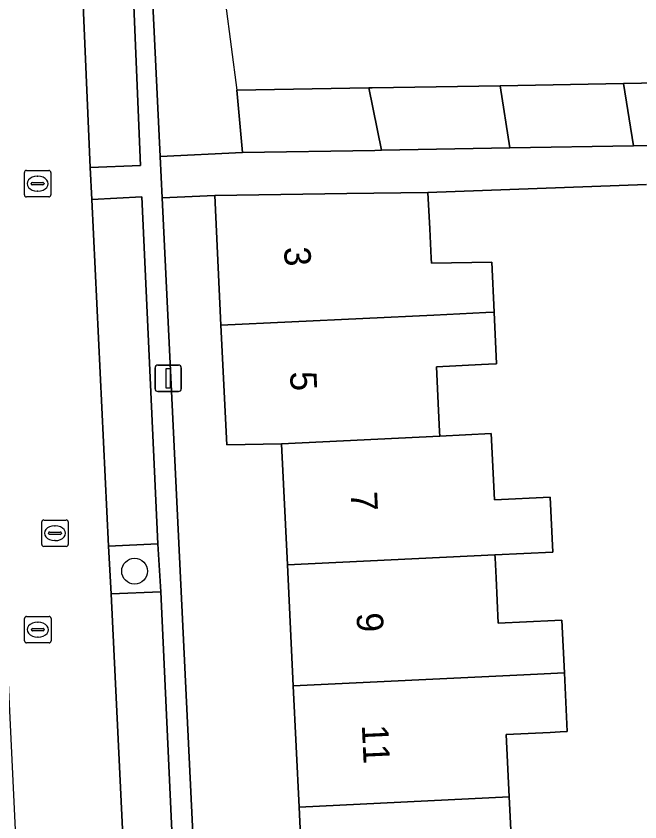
# Model space of a CAD drawing. Extents: x 162250 to 162661, y 380743 to 381606.
# Drawn here: x 162396.84 to 162420.44, y 381071.04 to 381101.54 of the extents above; entities that cross this region are included whole.
import ezdxf

# ---------------------------------------------------------------- set-up
doc = ezdxf.new("R2010")
doc.units = 0
for name, color, linetype in [('IMGEO_Boom', 7, 'Continuous'), ('IMGEO_Erf', 7, 'Continuous'), ('IMGEO_Groenvoorziening', 7, 'Continuous'), ('IMGEO_Kolk', 7, 'Continuous'), ('IMGEO_Lichtmast', 7, 'Continuous'), ('IMGEO_Muur', 7, 'Continuous'), ('IMGEO_Pand', 7, 'Continuous'), ('IMGEO_Pand_nummerreeks', 7, 'Continuous'), ('IMGEO_Parkeervlak_open', 7, 'Continuous'), ('IMGEO_Rijbaan_lokaal_open', 7, 'Continuous'), ('IMGEO_Rioolput', 7, 'Continuous'), ('IMGEO_Voetpad_open', 7, 'Continuous')]:
    doc.layers.add(name, color=color, linetype=linetype)

msp = doc.modelspace()

# ---------------------------------------------------------------- linework, layer by layer
at = {"layer": 'IMGEO_Boom'}
msp.add_circle((162401.322, 381080.528), 0.489, dxfattribs=at)
at = {"layer": 'IMGEO_Erf'}
for points in [[(162401.417, 381114.323), (162402.29, 381096.222), (162405.41, 381096.372), (162405.189, 381098.733), (162410.189, 381098.82), (162410.314, 381098.822), (162415.147, 381098.907), (162419.818, 381098.989), (162423.934, 381099.061), (162423.638, 381102.209)], [(162420.683, 381095.161), (162412.421, 381094.865), (162412.487, 381093.492), (162412.541, 381092.375), (162412.549, 381092.194), (162414.834, 381092.225), (162414.924, 381090.334), (162415.018, 381088.377), (162414.707, 381088.362), (162414.443, 381088.349), (162412.738, 381088.268), (162412.817, 381086.614), (162412.856, 381085.813), (162412.864, 381085.64), (162414.816, 381085.734), (162414.936, 381083.233), (162417.05, 381083.334), (162417.15, 381081.249), (162414.956, 381081.144), (162414.962, 381081.027), (162414.998, 381080.274), (162415.08, 381078.557), (162417.22, 381078.659), (162417.49, 381078.672), (162417.586, 381076.675), (162417.693, 381074.452), (162417.423, 381074.439), (162417.042, 381074.421), (162415.382, 381074.341), (162415.495, 381071.978), (162415.615, 381069.479)], [(162409.302, 381034.913), (162409.082, 381039.498), (162408.862, 381044.084), (162408.643, 381048.669), (162408.423, 381053.255), (162408.203, 381057.84), (162407.983, 381062.426), (162407.763, 381067.011), (162407.543, 381071.597), (162407.324, 381076.182), (162407.104, 381080.768), (162406.884, 381085.353), (162404.808, 381085.315), (162404.59, 381089.839), (162404.354, 381094.756), (162402.365, 381094.66), (162406.928, 381000)]]:
    msp.add_lwpolyline(points, dxfattribs=at)
at = {"layer": 'IMGEO_Groenvoorziening'}
msp.add_lwpolyline([(162402.203, 381081.561), (162400.337, 381081.473), (162400.435, 381079.665), (162402.317, 381079.743)], close=True, dxfattribs=at)
at = {"layer": 'IMGEO_Kolk'}
for p, q in [((162397.152, 381094.771), (162397.152, 381095.623)), ((162397.227, 381095.697), (162398.079, 381095.697)), ((162398.153, 381095.623), (162398.153, 381094.771)), ((162397.64, 381095.477), (162397.665, 381095.477)), ((162397.411, 381095.191), (162397.411, 381095.203)), ((162397.849, 381095.154), (162397.451, 381095.154)), ((162397.454, 381095.24), (162397.852, 381095.24)), ((162397.895, 381095.203), (162397.895, 381095.191)), ((162398.079, 381094.697), (162397.227, 381094.697)), ((162397.663, 381094.917), (162397.638, 381094.917)), ((162397.884, 381082.464), (162398.736, 381082.464)), ((162397.809, 381081.538), (162397.809, 381082.39)), ((162398.297, 381082.244), (162398.322, 381082.244)), ((162398.81, 381082.39), (162398.81, 381081.538)), ((162398.068, 381081.958), (162398.068, 381081.97)), ((162398.506, 381081.921), (162398.108, 381081.921)), ((162398.111, 381082.007), (162398.509, 381082.007)), ((162398.552, 381081.97), (162398.552, 381081.958)), ((162398.32, 381081.684), (162398.295, 381081.684)), ((162398.736, 381081.464), (162397.884, 381081.464))]:
    msp.add_line(p, q, dxfattribs=at)
for points in [[(162397.152, 381094.771), (162397.152, 381095.623)], [(162397.227, 381095.697), (162398.079, 381095.697)], [(162398.153, 381095.623), (162398.153, 381094.771)], [(162398.079, 381094.697), (162397.227, 381094.697)], [(162397.884, 381082.464), (162398.736, 381082.464)], [(162397.809, 381081.538), (162397.809, 381082.39)], [(162398.81, 381082.39), (162398.81, 381081.538)], [(162398.736, 381081.464), (162397.884, 381081.464)]]:
    msp.add_lwpolyline(points, dxfattribs=at)
for centre, radius, start, end in [((162397.229, 381095.621), 0.0765, 91.552, 178.448), ((162397.229, 381095.621), 0.0765, 91.552, 178.448), ((162398.077, 381095.621), 0.0765, 1.552, 88.448), ((162398.077, 381095.621), 0.0765, 1.552, 88.448), ((162397.451, 381095.2), 0.0403, 85.8775, 175.7526), ((162397.448, 381095.19), 0.0366, 178.938, 274.7102), ((162397.852, 381095.197), 0.043, 264.8664, 352.4533), ((162397.856, 381095.202), 0.0386, 1.7309, 96.639), ((162397.229, 381094.773), 0.0765, 181.552, 268.448), ((162397.229, 381094.773), 0.0765, 181.552, 268.448), ((162398.077, 381094.773), 0.0765, 271.552, 358.448), ((162398.077, 381094.773), 0.0765, 271.552, 358.448), ((162397.886, 381082.388), 0.0765, 91.552, 178.448), ((162397.886, 381082.388), 0.0765, 91.552, 178.448), ((162398.734, 381082.388), 0.0765, 1.552, 88.448), ((162398.734, 381082.388), 0.0765, 1.552, 88.448), ((162398.108, 381081.967), 0.0403, 85.8775, 175.7526), ((162398.105, 381081.957), 0.0366, 178.938, 274.7102), ((162398.509, 381081.964), 0.043, 264.8664, 352.4533), ((162398.513, 381081.969), 0.0386, 1.7309, 96.639), ((162397.886, 381081.54), 0.0765, 181.552, 268.448), ((162397.886, 381081.54), 0.0765, 181.552, 268.448), ((162398.734, 381081.54), 0.0765, 271.552, 358.448), ((162398.734, 381081.54), 0.0765, 271.552, 358.448)]:
    msp.add_arc(centre, radius, start, end, dxfattribs=at)
for centre, major_axis, ratio, start_param, end_param in [((162397.639, 381095.197), (-0.387, 0.002), 0.722429, 4.712389, 7.853982), ((162397.664, 381095.197), (-0.39, 0.002), 0.717154, 1.570796, 4.712389), ((162398.296, 381081.964), (-0.387, 0.002), 0.722429, 4.712389, 7.853982), ((162398.321, 381081.964), (-0.39, 0.002), 0.717154, 1.570796, 4.712389)]:
    msp.add_ellipse(centre, major_axis=major_axis, ratio=ratio, start_param=start_param, end_param=end_param, dxfattribs=at)
at = {"layer": 'IMGEO_Lichtmast'}
for p, q in [((162402.196, 381088.329), (162402.986, 381088.329)), ((162402.986, 381088.329), (162402.196, 381088.329)), ((162402.096, 381087.429), (162402.096, 381088.229)), ((162402.096, 381088.229), (162402.096, 381087.429)), ((162403.086, 381088.229), (162403.086, 381087.429)), ((162403.086, 381087.429), (162403.086, 381088.229)), ((162402.986, 381087.329), (162402.196, 381087.329)), ((162402.196, 381087.329), (162402.986, 381087.329))]:
    msp.add_line(p, q, dxfattribs=at)
msp.add_lwpolyline([(162402.516, 381088.204), (162402.666, 381088.204), (162402.666, 381087.454), (162402.516, 381087.454), (162402.516, 381088.204)], dxfattribs=at)
for centre, start, end in [((162402.196, 381088.229), 90, 180), ((162402.196, 381088.229), 90, 180), ((162402.986, 381088.229), 0, 90), ((162402.986, 381088.229), 360, 90), ((162402.196, 381087.429), 180, 270), ((162402.196, 381087.429), 180, 270), ((162402.986, 381087.429), 270, 0), ((162402.986, 381087.429), 270, 0)]:
    msp.add_arc(centre, 0.1, start, end, dxfattribs=at)
at = {"layer": 'IMGEO_Muur'}
msp.add_lwpolyline([(162404.544, 381103.674), (162405.189, 381098.733)], dxfattribs=at)
at = {"layer": 'IMGEO_Pand'}
for points in [[(162420.193, 381096.631), (162419.818, 381098.989), (162415.147, 381098.907), (162415.522, 381096.549)], [(162420.193, 381096.631), (162424.156, 381096.7), (162423.934, 381099.061), (162419.818, 381098.989)], [(162410.662, 381096.463), (162410.189, 381098.82), (162405.189, 381098.733), (162405.41, 381096.372), (162410.41, 381096.459)], [(162410.662, 381096.463), (162415.522, 381096.549), (162415.147, 381098.907), (162410.314, 381098.822), (162410.189, 381098.82)], [(162404.59, 381089.839), (162412.644, 381090.225), (162414.613, 381090.319), (162414.924, 381090.334), (162414.834, 381092.225), (162412.549, 381092.194), (162412.541, 381092.375), (162412.487, 381093.492), (162412.421, 381094.865), (162409.354, 381094.824), (162404.354, 381094.756)], [(162414.924, 381090.334), (162414.613, 381090.319), (162412.644, 381090.225), (162404.59, 381089.839), (162404.808, 381085.315), (162406.884, 381085.353), (162412.864, 381085.64), (162412.856, 381085.813), (162412.817, 381086.614), (162412.738, 381088.268), (162414.443, 381088.349), (162414.707, 381088.362), (162415.018, 381088.377)], [(162417.05, 381083.334), (162414.936, 381083.233), (162414.816, 381085.734), (162412.864, 381085.64), (162406.884, 381085.353), (162407.104, 381080.768), (162414.956, 381081.144), (162417.15, 381081.249)], [(162414.956, 381081.144), (162407.104, 381080.768), (162407.324, 381076.182), (162416.053, 381076.601), (162416.816, 381076.638), (162417.316, 381076.662), (162417.586, 381076.675), (162417.49, 381078.672), (162417.22, 381078.659), (162415.08, 381078.557), (162414.998, 381080.274), (162414.962, 381081.027)], [(162417.586, 381076.675), (162417.316, 381076.662), (162416.816, 381076.638), (162416.053, 381076.601), (162407.324, 381076.182), (162407.543, 381071.597), (162415.495, 381071.978), (162415.382, 381074.341), (162417.042, 381074.421), (162417.423, 381074.439), (162417.693, 381074.452)], [(162415.495, 381071.978), (162407.543, 381071.597), (162407.763, 381067.011), (162416.533, 381067.432), (162417.397, 381067.474), (162417.76, 381067.491), (162418.072, 381067.506), (162418.063, 381067.691), (162417.972, 381069.592), (162417.66, 381069.577), (162415.615, 381069.479)]]:
    msp.add_lwpolyline(points, close=True, dxfattribs=at)
at = {"layer": 'IMGEO_Parkeervlak_open'}
for points in [[(162399.638, 381095.809), (162401.545, 381095.89), (162401.091, 381106.793), (162399.178, 381106.658)], [(162400.337, 381081.473), (162402.203, 381081.561), (162401.591, 381094.694), (162399.709, 381094.596)], [(162400.95, 381068.926), (162401.144, 381066.824), (162401.527, 381062.05), (162401.788, 381056.497), (162403.601, 381056.563), (162403.31, 381062.212), (162402.812, 381069.054), (162402.317, 381079.743), (162400.435, 381079.665)]]:
    msp.add_lwpolyline(points, close=True, dxfattribs=at)
at = {"layer": 'IMGEO_Rijbaan_lokaal_open'}
msp.add_lwpolyline([(162399.043, 381108.473), (162398.809, 381114.226), (162394.749, 381114.092), (162395.702, 381093.475), (162395.795, 381091.672), (162396.822, 381070.473), (162396.904, 381068.678), (162397.097, 381066.528), (162401.144, 381066.824), (162400.95, 381068.926), (162400.435, 381079.665), (162400.337, 381081.473), (162399.709, 381094.596), (162399.638, 381095.809), (162399.178, 381106.658)], close=True, dxfattribs=at)
at = {"layer": 'IMGEO_Rioolput'}
for p, q in [((162397.236, 381078.812), (162398.088, 381078.812)), ((162397.161, 381077.886), (162397.161, 381078.738)), ((162397.649, 381078.592), (162397.674, 381078.592)), ((162398.162, 381078.738), (162398.162, 381077.886)), ((162397.42, 381078.306), (162397.42, 381078.318)), ((162397.858, 381078.269), (162397.46, 381078.269)), ((162397.463, 381078.355), (162397.861, 381078.355)), ((162397.904, 381078.318), (162397.904, 381078.306)), ((162397.672, 381078.032), (162397.647, 381078.032)), ((162398.088, 381077.812), (162397.236, 381077.812))]:
    msp.add_line(p, q, dxfattribs=at)
for points in [[(162397.236, 381078.812), (162398.088, 381078.812)], [(162397.161, 381077.886), (162397.161, 381078.738)], [(162398.162, 381078.738), (162398.162, 381077.886)], [(162398.088, 381077.812), (162397.236, 381077.812)]]:
    msp.add_lwpolyline(points, dxfattribs=at)
for centre, radius, start, end in [((162397.238, 381078.736), 0.0765, 91.552, 178.448), ((162397.238, 381078.736), 0.0765, 91.552, 178.448), ((162398.086, 381078.736), 0.0765, 1.552, 88.448), ((162398.086, 381078.736), 0.0765, 1.552, 88.448), ((162397.46, 381078.315), 0.0403, 85.8775, 175.7526), ((162397.457, 381078.305), 0.0366, 178.938, 274.7102), ((162397.861, 381078.312), 0.043, 264.8664, 352.4533), ((162397.865, 381078.317), 0.0386, 1.7309, 96.639), ((162397.238, 381077.888), 0.0765, 181.552, 268.448), ((162397.238, 381077.888), 0.0765, 181.552, 268.448), ((162398.086, 381077.888), 0.0765, 271.552, 358.448), ((162398.086, 381077.888), 0.0765, 271.552, 358.448)]:
    msp.add_arc(centre, radius, start, end, dxfattribs=at)
for centre, major_axis, ratio, start_param, end_param in [((162397.648, 381078.312), (-0.387, 0.002), 0.722429, 4.712389, 7.853982), ((162397.673, 381078.312), (-0.39, 0.002), 0.717154, 1.570796, 4.712389)]:
    msp.add_ellipse(centre, major_axis=major_axis, ratio=ratio, start_param=start_param, end_param=end_param, dxfattribs=at)
at = {"layer": 'IMGEO_Voetpad_open'}
for points in [[(162408.052, 380976.675), (162407.968, 380978.425), (162407.912, 380979.576), (162406.928, 381000), (162402.365, 381094.66), (162402.29, 381096.222), (162401.417, 381114.323)], [(162401.091, 381106.793), (162401.545, 381095.89), (162399.638, 381095.809), (162399.709, 381094.596), (162401.591, 381094.694), (162402.203, 381081.561), (162402.317, 381079.743), (162402.812, 381069.054), (162403.31, 381062.212), (162403.601, 381056.563), (162403.702, 381054.752), (162404.812, 381031.518)], [(162424.156, 381096.7), (162420.193, 381096.631), (162415.522, 381096.549), (162410.662, 381096.463), (162410.41, 381096.459), (162405.41, 381096.372), (162402.29, 381096.222), (162402.365, 381094.66), (162404.354, 381094.756), (162409.354, 381094.824), (162412.421, 381094.865), (162420.683, 381095.161)]]:
    msp.add_lwpolyline(points, dxfattribs=at)

# ---------------------------------------------------------------- texts
at = {"layer": 'IMGEO_Pand_nummerreeks'}
for s, rotation, p in [('3', 272.7557, (162406.972, 381092.792)), ('5', 272.7557, (162407.199, 381088.072)), ('7', 272.7443, (162409.496, 381083.519)), ('9', 272.7443, (162409.715, 381078.937)), ('11', 272.7443, (162409.918, 381074.698))]:
    msp.add_text(s, height=1, rotation=rotation, dxfattribs=at).set_placement(p)

doc.saveas('drawing.dxf')
